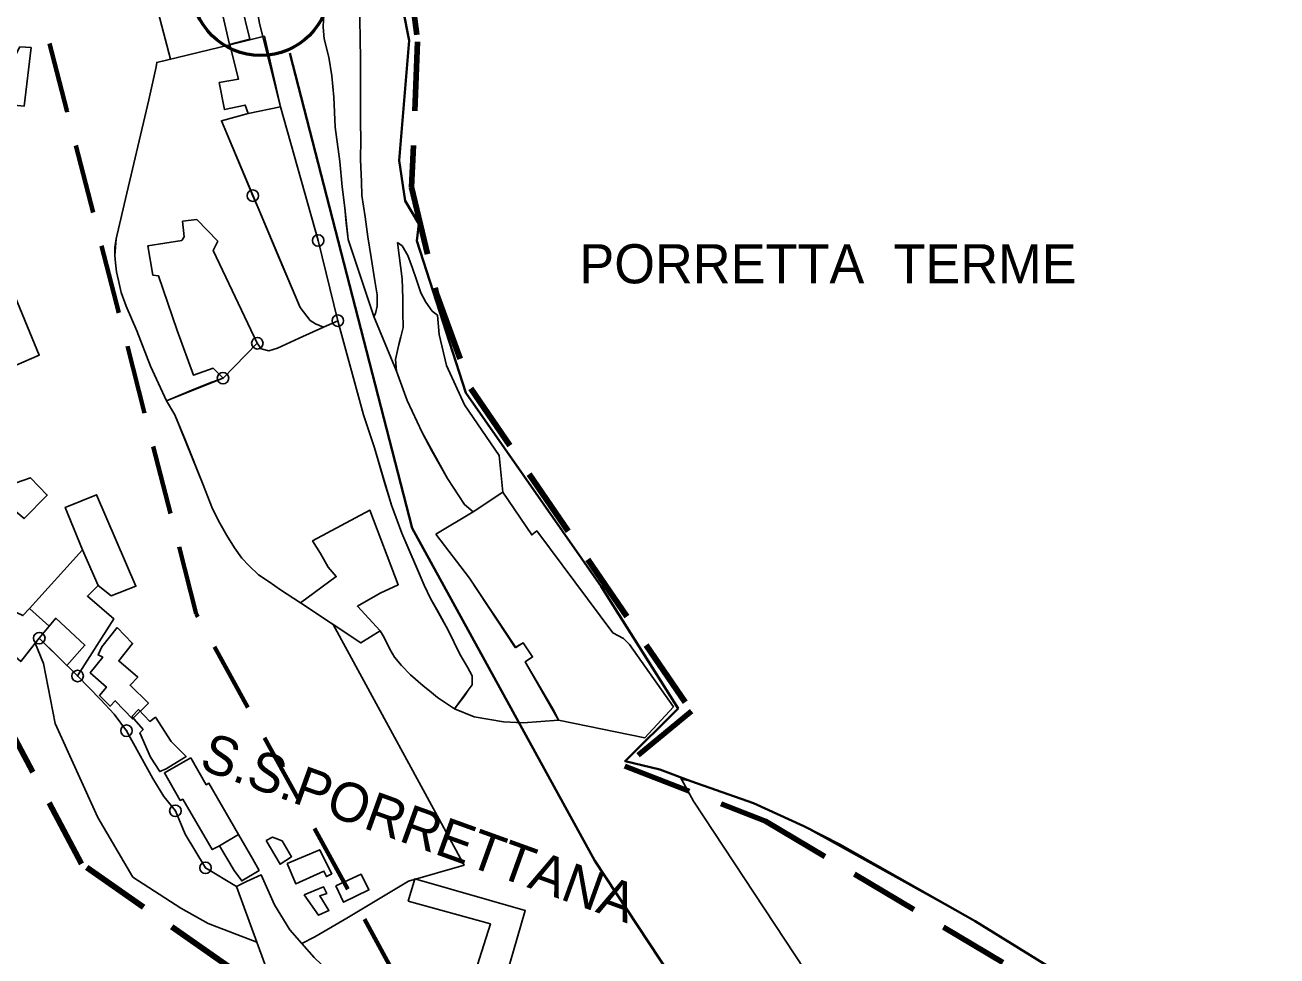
# Model space of a CAD drawing. Extents: x 645880 to 658994, y 884400 to 894744.
# Drawn here: x 658160 to 658704, y 890849 to 891254 of the extents above; entities that cross this region are included whole.
import ezdxf
from ezdxf.enums import TextEntityAlignment as Align

# ---------------------------------------------------------------- set-up
doc = ezdxf.new("R2010")
doc.units = 0
doc.header["$LTSCALE"] = 10
doc.header["$PDMODE"] = 32
doc.header["$PDSIZE"] = 5
doc.linetypes.add('MEDIUM_DASHED', pattern=[4.5, 3, -1.5])
for name, color, linetype, lineweight in [('1', 7, 'Continuous', 25), ('11', 7, 'Continuous', 25), ('15', 7, 'MEDIUM_DASHED', 100), ('17', 7, 'Continuous', 25), ('29', 7, 'Continuous', 25), ('45', 7, 'Continuous', 25), ('55', 7, 'Continuous', 25), ('59', 7, 'Continuous', 40), ('6', 7, 'Continuous', 25), ('8', 7, 'Continuous', 25), ('9', 7, 'Continuous', 25)]:
    doc.layers.add(name, color=color, linetype=linetype, lineweight=lineweight)
doc.layers.add('60', color=7, linetype='Continuous')

msp = doc.modelspace()

# ---------------------------------------------------------------- linework, layer by layer
at = {"layer": '1'}
msp.add_line((658263.75, 891248.76), (658248.78, 891244.89), dxfattribs=at)
for points in [[(658237.21, 891293.3), (658241.26, 891276.9), (658239.7, 891276.72), (658242.65, 891264.52), (658244.15, 891264.78), (658248.67, 891245.11), (658257.47, 891247.48), (658245.7, 891295.34)], [(658162.42, 891243.73), (658159.42, 891218.25), (658153.61, 891218.89), (658155.78, 891240.73), (658157.55, 891244.05)], [(658142.26, 891135.81), (658153.5, 891140.41), (658165.96, 891110.21), (658152.56, 891104.35), (658150.64, 891109.49), (658148.34, 891108.57), (658146.05, 891114.98), (658150.41, 891117.08)], [(658147.47, 891049.22), (658154.65, 891055.7), (658155.48, 891054.54), (658162.13, 891056.9), (658169.44, 891049.38), (658159.4, 891039.2)], [(658177.27, 891044.04), (658190.89, 891049.56), (658207.93, 891009.82), (658197.19, 891005.58), (658191.53, 891010.12), (658186.92, 891005.51), (658198.39, 890995.59), (658182.65, 890970.82), (658165.98, 890987.27), (658157.98, 890977.08), (658147.23, 890986.43), (658156.1, 890998.43), (658158.85, 890997.03), (658161.73, 891000.12), (658184.81, 891025.61)], [(658177.27, 891044.04), (658184.81, 891025.61), (658191.53, 891010.12), (658193.03, 891008.9), (658197.19, 891005.58), (658207.93, 891009.82), (658190.89, 891049.56)], [(658165.98, 890987.27), (658173.16, 890995.93), (658185.79, 890984.18), (658178.03, 890975.37)], [(658199.83, 890991.93), (658206.54, 890984.96), (658200.48, 890977.34), (658208.79, 890970.38), (658205.45, 890966.82), (658213.38, 890959.01), (658206.54, 890952.16), (658199.01, 890960.1), (658196.74, 890957.71), (658192.09, 890962.36), (658195.12, 890966.01), (658188.15, 890972.19), (658193.54, 890978.96), (658191.53, 890979.98), (658193.19, 890983.5)], [(658231.75, 890935.27), (658220.34, 890928.75), (658227.2, 890916.75), (658228.32, 890917.27), (658241.13, 890895.39), (658244.28, 890897.05), (658252.52, 890901.95), (658239.66, 890924.27), (658238.5, 890923.61)], [(658244.28, 890897.05), (658252.52, 890901.95), (658258.7, 890891.25), (658261.48, 890886.41), (658253.92, 890881.83), (658250.69, 890886.39)], [(658264.58, 890899.31), (658267.28, 890900.77), (658271.47, 890899.25), (658275.59, 890892.31), (658270.57, 890889.05)], [(658273.58, 890889.31), (658287.83, 890895.35), (658291.96, 890887.09), (658293.06, 890884.91), (658290.7, 890883.71), (658289.61, 890886.07), (658277.4, 890880.53)], [(658294.86, 890879.62), (658298.17, 890872.56), (658309.17, 890877.88), (658305.78, 890884.72)], [(658326.23, 890873.08), (658329.15, 890882.79), (658377.03, 890869.01), (658368.77, 890840.39), (658363.78, 890841.73), (658361.37, 890836.44), (658354.31, 890839.03), (658361.89, 890863.13)], [(658281.01, 890875.71), (658289.47, 890879.21), (658290.84, 890876.39), (658287.82, 890875.31), (658291.8, 890868.99), (658287.2, 890866.91)]]:
    msp.add_lwpolyline(points, close=True, dxfattribs=at)
for points in [[(658221.3, 891090.38), (658214.25, 891105.37), (658208.3, 891120.68), (658203.79, 891131.49), (658201.58, 891137.33), (658200.41, 891142.57), (658199.55, 891146.38), (658199.03, 891150.2), (658198.83, 891153.43), (658198.85, 891156.89), (658199.45, 891160.74), (658202.91, 891175.59), (658213.56, 891221.08), (658216.82, 891235.4), (658217.02, 891237.33), (658222.91, 891238.73), (658209.9, 891288.5), (658208.88, 891292.5), (658202.65, 891290.93), (658199.99, 891290.77)], [(658248.78, 891244.89), (658252.53, 891230.11), (658244.19, 891228.53), (658246.37, 891216.86), (658255.41, 891218.75), (658256.72, 891215.11), (658270.75, 891218.08), (658263.75, 891248.76)], [(658293.69, 890993.12), (658279.47, 891002.58), (658270.81, 891008.21), (658265.77, 891011.68), (658261.17, 891014.78), (658257.02, 891018.78), (658253.99, 891022.06), (658250.72, 891026.46), (658247.41, 891031.79), (658244.42, 891037.22), (658241.26, 891043.46), (658237.17, 891053.91), (658229.45, 891073.07), (658224.85, 891084.26), (658221.3, 891090.38)], [(658154.92, 890996.83), (658156.1, 890998.43), (658158.85, 890997.03), (658161.73, 891000.12), (658184.81, 891025.61), (658177.27, 891044.04), (658190.89, 891049.56), (658207.93, 891009.82), (658197.19, 891005.58), (658191.53, 891010.12), (658186.92, 891005.51), (658198.39, 890995.59), (658182.65, 890970.82), (658192.54, 890960.57)], [(658156.1, 890998.43), (658158.85, 890997.03), (658161.73, 891000.12), (658170.31, 890992.49), (658165.98, 890987.27), (658157.98, 890977.08)], [(658280.03, 890854.64), (658285.68, 890857.59), (658299.61, 890865.63), (658326.4, 890881.71), (658350.51, 890888.68), (658293.69, 890993.12)], [(658192.54, 890960.57), (658198.54, 890954.23), (658203.89, 890947.06)], [(658203.89, 890947.06), (658215.34, 890926.26), (658220.02, 890918.54), (658225.1, 890912.24)], [(658739.03, 890473.33), (658756.51, 890523.43), (658765.5, 890521.08), (658769.12, 890537.27), (658774.78, 890569.34), (658776.65, 890596.85), (658762.13, 890660.79), (658748.52, 890696.29), (658734.11, 890723.12), (658711.99, 890748.7), (658685.73, 890779.68), (658649.08, 890813.91), (658607.39, 890842.81), (658572.51, 890864.27), (658498.11, 890905.65), (658476.25, 890915.58), (658449.03, 890925.07), (658444.85, 890926.07)], [(658444.85, 890926.07), (658450.17, 890916.4), (658542.57, 890776.22), (658593.81, 890700.86), (658593.73, 890700.81)], [(658225.1, 890912.24), (658229.41, 890902.06), (658238.19, 890887.49)], [(658238.19, 890887.49), (658251.66, 890879.46), (658256.02, 890881.61), (658262.4, 890884.41), (658268.2, 890871.38), (658274.77, 890860.54), (658280.03, 890854.64)]]:
    msp.add_lwpolyline(points, dxfattribs=at)
for p in [(658165.98, 890987.27), (658203.89, 890947.06), (658225.1, 890912.24), (658238.19, 890887.49)]:
    msp.add_point(p, dxfattribs=at)
at = {"layer": '11'}
msp.add_line((658260.69, 891115.34), (658245.79, 891100.19), dxfattribs=at)
for points in [[(658305.44, 891215.14), (658305.45, 891226.36), (658305.51, 891239.09), (658305.39, 891247.07), (658305.15, 891256.38), (658305.25, 891262.13), (658299.03, 891272.18), (658290.9, 891270.79)], [(658290.9, 891270.79), (658290.99, 891264.77), (658289.63, 891259.02), (658289.22, 891252.66), (658289.78, 891247.58), (658291.81, 891239.66), (658293.06, 891231.5), (658293.97, 891222.2), (658294.56, 891209.18), (658296.57, 891194.24), (658297.49, 891183.27), (658298.63, 891174.09), (658299.26, 891167.69), (658300.1, 891160.37), (658301.11, 891157.4), (658311.24, 891127)], [(658258.74, 891179.43), (658245.06, 891212), (658256.72, 891215.11), (658270.75, 891218.08), (658287.11, 891159.98), (658295.63, 891125.14), (658289.43, 891122.33), (658285.93, 891123.83), (658283.65, 891125.17), (658279.3, 891130.87)], [(658312.71, 891136.34), (658311.77, 891142.4), (658310.1, 891152.52), (658308.67, 891161.57), (658307.48, 891170.25), (658306.1, 891179.51), (658305.88, 891185.57), (658305.5, 891194.99), (658305.61, 891204), (658305.47, 891211.02), (658305.44, 891215.14)], [(658279.3, 891130.87), (658269.74, 891153.33), (658260.96, 891174.45), (658258.74, 891179.43)], [(658217.84, 891144.61), (658215.38, 891144.88), (658213.18, 891157.68), (658227.9, 891160.03), (658228.93, 891161.61), (658228.22, 891168.35), (658234.39, 891169.1), (658243.53, 891159.63), (658241.46, 891155.61), (658260.69, 891115.34)], [(658354.42, 891042.06), (658350.71, 891045.25), (658343.31, 891056.55), (658336.63, 891068.35), (658332.27, 891076.52), (658325.83, 891090.5), (658321.15, 891103.2), (658320.69, 891108.34), (658322.21, 891114.83), (658322.96, 891118.16), (658324.02, 891122.24), (658323.87, 891128.89), (658323.87, 891134.79), (658323.56, 891143.25), (658321.58, 891159.1)], [(658321.58, 891159.1), (658323.59, 891157.7), (658326.09, 891153.52), (658328.1, 891148), (658329.78, 891142.82), (658331.77, 891137.27), (658333.94, 891133.21), (658336.61, 891129.28), (658339, 891127.48), (658339.73, 891119.14)], [(658245.79, 891100.19), (658241.45, 891104.49), (658232.97, 891101.51), (658225.85, 891120.89), (658217.84, 891144.61)], [(658311.24, 891127), (658312.01, 891128.2), (658312.69, 891131.41), (658312.71, 891136.35), (658312.71, 891136.34)], [(658339.73, 891119.14), (658342.9, 891105.62), (658350.68, 891088.57), (658365.78, 891066.6), (658367.26, 891050.6), (658354.42, 891042.06)]]:
    msp.add_lwpolyline(points, dxfattribs=at)
for p in [(658258.74, 891179.43), (658260.69, 891115.34)]:
    msp.add_point(p, dxfattribs=at)
at = {"layer": '15'}
msp.add_lwpolyline([(658297.51, 891502.22), (658330.3, 891246.22), (658327.72, 891183.18), (658338.55, 891136.81), (658353.44, 891095.71), (658449.21, 890955.48), (658420.28, 890931.68), (658481.44, 890907.81), (658636.65, 890815.27), (658732.37, 890716.91), (658771.82, 890588.13), (658747.24, 890482.65), (658726.56, 890461.94), (658714.04, 890498.12), (658642.13, 890543.72), (658607.69, 890579.19), (658520.59, 890568.04), (658475.02, 890599.46), (658360.56, 890605.54), (658254.22, 890706.88), (658248.14, 890844.7), (658184.33, 890889.29), (658123.56, 891003.8)], dxfattribs=at)
at = {"layer": '17'}
for points in [[(658164.22, 890985.02), (658157.98, 890977.08), (658147.23, 890986.43), (658154.1, 890997.35), (658139.53, 891006.49), (658122.19, 891020.64), (658111.16, 891021.02), (658096.75, 891020.31), (658085.49, 891019.31)], [(658260.52, 890855.19), (658239.4, 890863.31), (658227.53, 890869.98), (658206.56, 890883.49), (658191.37, 890909.42), (658172.84, 890950.19), (658167.82, 890976.26), (658164.22, 890985.02)], [(658324.2, 890651.02), (658277, 890690.61), (658270.06, 890707.27), (658266.59, 890732.27), (658266.59, 890750.33), (658272.14, 890773.94), (658279.08, 890796.16), (658277.7, 890817.69), (658263.82, 890846.16), (658260.52, 890855.19)]]:
    msp.add_lwpolyline(points, dxfattribs=at)
at = {"layer": '29'}
for points in [[(658262.4, 890884.42), (658256.02, 890881.61), (658251.66, 890879.46), (658251.71, 890879.33)], [(658318.11, 890824.92), (658304.37, 890832.43), (658291.73, 890842.51), (658285.44, 890848.58), (658280.03, 890854.64), (658274.77, 890860.54), (658268.2, 890871.38), (658262.4, 890884.41)], [(658251.71, 890879.33), (658263.82, 890846.16), (658276.67, 890819.81), (658280.14, 890817.31), (658285.35, 890813.58), (658290.57, 890810.05), (658298.1, 890806.25), (658305.01, 890803.78), (658310.76, 890802.35)]]:
    msp.add_lwpolyline(points, dxfattribs=at)
at = {"layer": '45'}
msp.add_line((658287.11, 891159.98), (658295.63, 891125.14), dxfattribs=at)
at = {"layer": '45', "linetype": 'MEDIUM_DASHED', "lineweight": 70}
for points in [[(658177.94, 891216.48), (658107.15, 891488.48), (658058.27, 891668.19), (658028.42, 891801.21), (658012.13, 891933.39), (658012.71, 892049.2), (658028.16, 892186.95), (658094.51, 892463.58), (658181.75, 892829.22), (658259.72, 893148.31), (658272.39, 893215.94), (658278, 893286.86), (658271.45, 893396.89), (658261.24, 893494.17), (658267.59, 893603.71), (658294.73, 893706.6)], [(658632.57, 890377.05), (658417.92, 890692.78), (658321.64, 890838.85), (658234.18, 890997.82), (658177.94, 891216.48)]]:
    msp.add_lwpolyline(points, dxfattribs=at)
at = {"layer": '45'}
for points in [[(658162.61, 891473.39), (658202.54, 891317.23), (658202.97, 891306.87), (658204.2, 891294.84), (658205.36, 891291.61), (658208.88, 891292.5), (658209.9, 891288.5), (658222.91, 891238.73), (658217.02, 891237.33)], [(658300.1, 891160.37), (658298.63, 891174.09), (658297.49, 891183.27), (658296.57, 891194.24), (658294.56, 891209.18), (658293.97, 891222.2), (658293.06, 891231.5), (658291.81, 891239.66), (658289.78, 891247.58), (658289.22, 891252.66), (658289.63, 891259.02), (658290.99, 891264.77), (658290.9, 891270.79), (658299.03, 891272.18), (658305.25, 891262.13), (658308.43, 891270.69), (658308.51, 891286.63), (658308.6, 891302.56), (658308.07, 891304.45), (658307.52, 891306.11)], [(658252.4, 891303.56), (658261.74, 891253.67), (658270.75, 891218.08), (658287.11, 891159.98)], [(658433.45, 890946.79), (658443.46, 890956.73), (658409.97, 891009.63), (658372.15, 891063.87), (658351.27, 891093.81), (658330, 891159.83), (658330.85, 891167.26), (658324.9, 891177.16), (658322.36, 891194.78), (658326.61, 891246.77), (658324.06, 891259.98)], [(658217.02, 891237.33), (658216.82, 891235.4), (658213.56, 891221.08), (658202.91, 891175.59), (658199.45, 891160.74), (658198.85, 891156.89), (658198.83, 891153.43), (658199.03, 891150.2), (658199.55, 891146.38), (658200.41, 891142.57), (658201.58, 891137.33), (658203.79, 891131.49), (658208.3, 891120.68), (658214.25, 891105.37), (658221.3, 891090.38), (658224.85, 891084.26)], [(658338.26, 891032.45), (658354.42, 891042.06), (658350.71, 891045.25), (658343.31, 891056.55), (658332.27, 891076.52), (658325.83, 891090.5), (658321.15, 891103.2), (658311.24, 891127), (658301.11, 891157.4), (658300.1, 891160.37)], [(658295.63, 891125.14), (658306.75, 891084.21), (658311.52, 891069.9), (658318.99, 891045.08)], [(658224.85, 891084.26), (658229.45, 891073.07), (658237.17, 891053.91), (658241.26, 891043.46), (658244.42, 891037.22), (658247.41, 891031.79), (658250.72, 891026.46), (658253.99, 891022.06), (658257.02, 891018.78), (658261.17, 891014.78), (658265.77, 891011.68), (658270.81, 891008.21), (658279.47, 891002.58), (658293.69, 890993.12)], [(658318.99, 891045.08), (658323.4, 891032.88), (658333.12, 891010.32), (658335.89, 891004.44), (658343.58, 890990.7), (658348.59, 890980.33), (658351.94, 890974.64), (658353.94, 890970.96), (658353.94, 890966.94), (658352.27, 890964.6), (658346.28, 890956.52), (658354.93, 890953.08), (658367.66, 890950.91), (658376.09, 890950.53), (658391.45, 890951.69), (658389.44, 890955.81), (658377.08, 890977.02), (658380.25, 890979.07), (658376.1, 890985.25), (658372.91, 890983.25), (658352.78, 891013.24), (658338.26, 891032.45)], [(658293.69, 890993.12), (658350.51, 890888.68), (658326.4, 890881.71), (658299.61, 890865.63), (658285.68, 890857.59), (658280.03, 890854.64), (658285.44, 890848.58), (658291.73, 890842.51), (658304.37, 890832.43), (658318.11, 890824.92), (658325.79, 890823.01), (658338.26, 890819.42), (658359.24, 890815.26)], [(658593.81, 890700.86), (658542.57, 890776.22), (658450.17, 890916.4), (658444.46, 890926.78), (658435.52, 890930.14), (658420.44, 890933.87), (658433.45, 890946.79)]]:
    msp.add_lwpolyline(points, dxfattribs=at)
at = {"layer": '45', "lineweight": 40}
msp.add_lwpolyline([(658715.27, 890433.27), (658501.02, 890748.41), (658407.33, 890890.55), (658327.88, 891034.96), (658274.79, 891241.39)], dxfattribs=at)
at = {"layer": '45', "lineweight": 53}
msp.add_circle((658262.15, 891270.27), 30, dxfattribs=at)
at = {"layer": '45'}
for p in [(658287.11, 891159.98), (658295.63, 891125.14)]:
    msp.add_point(p, dxfattribs=at)
at = {"layer": '55'}
for points in [[(658182.65, 890970.82), (658165.98, 890987.27), (658164.22, 890985.02)], [(658164.22, 890985.02), (658167.82, 890976.26), (658172.84, 890950.19), (658191.37, 890909.42), (658206.56, 890883.49), (658227.53, 890869.98), (658239.4, 890863.31), (658260.52, 890855.19)], [(658203.89, 890947.06), (658198.54, 890954.23), (658192.54, 890960.57), (658182.65, 890970.82)], [(658225.1, 890912.24), (658220.02, 890918.54), (658215.34, 890926.26), (658203.89, 890947.06)], [(658238.19, 890887.49), (658229.41, 890902.06), (658225.1, 890912.24)], [(658260.52, 890855.19), (658251.66, 890879.46), (658238.19, 890887.49)]]:
    msp.add_lwpolyline(points, dxfattribs=at)
for p in [(658182.65, 890970.82), (658203.89, 890947.06), (658225.1, 890912.24), (658238.19, 890887.49)]:
    msp.add_point(p, dxfattribs=at)
at = {"layer": '59'}
for points in [[(658148.01, 891596.97), (658163.27, 891526.55), (658170.93, 891477.85), (658191.01, 891482.12), (658241.54, 891496.01), (658268.76, 891500.96), (658292.58, 891499.31), (658298.54, 891470.43), (658295.99, 891458.05), (658294.28, 891450.62), (658300.24, 891428.34), (658307.9, 891394.5), (658313.85, 891364.79), (658317.25, 891338.38), (658320.66, 891305.37), (658324.06, 891259.98), (658326.61, 891246.77), (658322.36, 891194.78), (658324.9, 891177.16), (658330.85, 891167.26), (658330, 891159.83)], [(658330, 891159.83), (658351.27, 891093.81), (658409.97, 891009.63), (658443.46, 890956.73), (658420.44, 890933.87), (658435.52, 890930.14), (658449.03, 890925.07), (658476.25, 890915.58), (658498.11, 890905.65), (658513.63, 890897.7), (658572.51, 890864.27), (658607.39, 890842.81), (658649.08, 890813.91), (658685.73, 890779.68), (658711.99, 890748.7)]]:
    msp.add_lwpolyline(points, dxfattribs=at)
at = {"layer": '6'}
msp.add_lwpolyline([(658206.14, 890953.16), (658211.1, 890947.65), (658209.69, 890946.17), (658214.23, 890935.54), (658218.31, 890929.3), (658221.06, 890930.5), (658229.72, 890935.81), (658223.27, 890942.41), (658216.42, 890952.91), (658213.94, 890951.07), (658209.04, 890956.2)], close=True, dxfattribs=at)
at = {"layer": '8'}
for p, q in [((658278.85, 891117.56), (658289.43, 891122.33)), ((658313.98, 890990.44), (658315.74, 890987.52))]:
    msp.add_line(p, q, dxfattribs=at)
for points in [[(658289.43, 891122.33), (658285.93, 891123.83), (658283.65, 891125.17), (658279.3, 891130.87), (658245.06, 891212), (658256.72, 891215.11), (658255.41, 891218.75), (658246.37, 891216.86), (658244.19, 891228.53), (658252.53, 891230.11), (658248.78, 891244.89), (658217.02, 891237.33), (658216.82, 891235.4), (658213.56, 891221.08), (658202.91, 891175.59), (658199.45, 891160.74), (658198.83, 891153.43), (658199.03, 891150.2), (658199.55, 891146.38), (658200.41, 891142.57), (658201.58, 891137.33)], [(658201.58, 891137.33), (658203.78, 891131.49), (658208.3, 891120.69), (658214.25, 891105.37), (658221.3, 891090.38), (658245.79, 891100.19), (658241.45, 891104.49), (658232.97, 891101.51), (658225.85, 891120.89), (658217.84, 891144.61), (658215.38, 891144.88), (658213.18, 891157.68), (658227.9, 891160.03), (658228.93, 891161.61), (658228.22, 891168.35), (658234.39, 891169.1), (658243.53, 891159.63), (658241.46, 891155.61), (658260.69, 891115.34), (658262.32, 891112.98), (658265.65, 891112.05), (658269.39, 891113.19), (658278.85, 891117.56)], [(658329.86, 891018.13), (658323.4, 891032.88), (658318.99, 891045.08), (658315.88, 891054.93), (658311.52, 891069.9), (658306.75, 891084.21), (658295.63, 891125.14), (658289.43, 891122.33), (658278.85, 891117.56), (658269.39, 891113.19), (658265.65, 891112.05), (658262.32, 891112.98), (658260.69, 891115.34), (658245.79, 891100.19)], [(658245.79, 891100.19), (658240.9, 891098.42), (658233.3, 891095.34), (658221.3, 891090.38)], [(658221.3, 891090.38), (658224.85, 891084.26), (658237.17, 891053.91), (658241.26, 891043.46), (658244.42, 891037.22), (658247.41, 891031.79), (658250.72, 891026.46), (658253.99, 891022.06), (658257.02, 891018.78), (658261.17, 891014.78), (658265.77, 891011.68), (658270.81, 891008.21), (658279.47, 891002.58), (658294.94, 891013.98), (658291.53, 891018.15), (658288.11, 891024.03), (658284.67, 891029.49), (658309.51, 891042.87), (658321.88, 891010.46), (658314.04, 891006.84), (658304.15, 891001.09), (658313.98, 890990.44)], [(658350.62, 890962.2), (658352.27, 890964.6), (658353.94, 890966.94), (658353.94, 890970.96), (658351.94, 890974.64), (658348.59, 890980.33), (658343.58, 890990.7), (658339.08, 890999.04), (658335.89, 891004.44), (658333.12, 891010.32), (658329.86, 891018.13)], [(658315.74, 890987.52), (658318.27, 890982.45), (658320.3, 890979.03), (658323.34, 890975.36), (658327.26, 890971.31), (658332.71, 890966.52), (658335.53, 890964.38), (658338.9, 890961.43), (658346.28, 890956.52), (658350.62, 890962.2)]]:
    msp.add_lwpolyline(points, dxfattribs=at)
msp.add_lwpolyline([(658338.26, 891032.45), (658354.42, 891042.06), (658367.26, 891050.6), (658379.85, 891032.12), (658382.05, 891033.81), (658398.53, 891011.67), (658415.02, 890989.53), (658419.68, 890987.09), (658422.28, 890984.57), (658441.44, 890957.41), (658429.02, 890943.98), (658391.45, 890951.69), (658389.14, 890955.73), (658377.08, 890977.02), (658380.25, 890979.07), (658376.1, 890985.25), (658372.61, 890983.17), (658352.78, 891013.24)], close=True, dxfattribs=at)
msp.add_point((658245.79, 891100.19), dxfattribs=at)
at = {"layer": '9'}
msp.add_lwpolyline([(658279.47, 891002.58), (658294.94, 891013.98), (658291.53, 891018.15), (658288.11, 891024.03), (658284.67, 891029.49), (658309.51, 891042.87), (658321.88, 891010.46), (658314.04, 891006.84), (658304.15, 891001.09), (658313.98, 890990.44), (658305.61, 890985.19)], close=True, dxfattribs=at)

# ---------------------------------------------------------------- texts
at = {"layer": '60'}
msp.add_text('PORRETTA  TERME', height=17, dxfattribs=at).set_placement((658508.54, 891141.36), align=Align.CENTER)
msp.add_text('S.S.PORRETTANA', height=17, rotation=340.136, dxfattribs=at).set_placement((658328.13, 890897.01), align=Align.CENTER)

doc.saveas('drawing.dxf')
